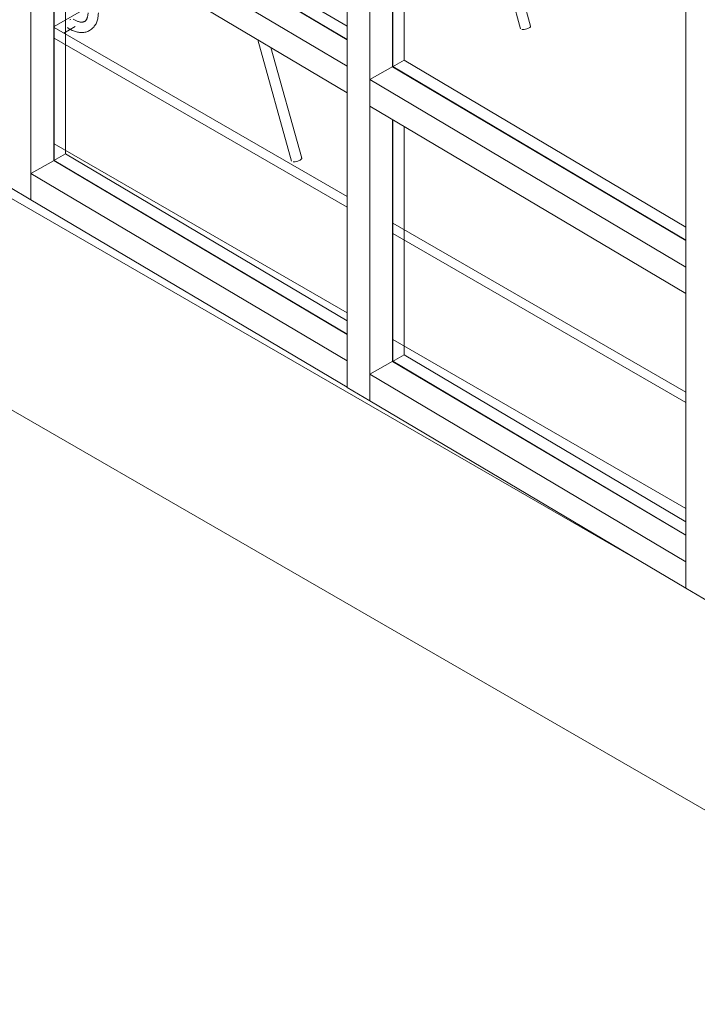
# Model space of a CAD drawing. Header units: metres. Extents: x -33 to 126, y -29 to 31.
# Tile 282 of 656: x 51.48 to 52.53, y -6.06 to -4.54. Entities that reach past the tile are written whole.
import ezdxf

# ---------------------------------------------------------------- set-up
doc = ezdxf.new("R2010")
doc.units = ezdxf.units.M
for name, color, linetype, lineweight in [('A-DETL-THIN', 151, 'Continuous', 18), ('A-GLAZ-CURT', 52, 'Continuous', 18), ('A-GLAZ-CWMG', 51, 'Continuous', 18), ('A-WALL', 113, 'Continuous', 18), ('I-FURN', 30, 'Continuous', 18)]:
    doc.layers.add(name, color=color, linetype=linetype, lineweight=lineweight)

# ---------------------------------------------------------------- blocks, each defined once
blk = doc.blocks.new('Montante retangular - 50 x 150 mm-965673-PERSPECTIVA GERAL')
at = {"layer": 'A-GLAZ-CWMG', "lineweight": 9}
for p, q in [((-24.44, -4.1573), (-24.4042, -4.1372)), ((-23.9519, -4.4056), (-24.4042, -4.1372)), ((-24.44, -4.1982), (-24.44, -4.1573)), ((-23.9519, -4.447), (-24.44, -4.1573)), ((-24.44, -4.1982), (-23.9519, -4.4878)), ((-23.9519, -4.447), (-23.9519, -4.4878))]:
    blk.add_line(p, q, dxfattribs=at)
blk = doc.blocks.new('Montante retangular - 50 x 150 mm-966039-PERSPECTIVA GERAL')
at = {"layer": 'A-GLAZ-CWMG', "lineweight": 9}
for p, q in [((-24.4749, -3.7018), (-24.4749, -4.1775)), ((-24.44, -4.1982), (-24.44, -3.7225)), ((-24.4042, -3.7642), (-24.4042, -4.1376)), ((-24.44, -4.1982), (-24.4749, -4.1775))]:
    blk.add_line(p, q, dxfattribs=at)
blk = doc.blocks.new('Painel do sistema - Envidraçado-966042-PERSPECTIVA GERAL')
at = {"layer": 'A-GLAZ-CURT', "lineweight": 9}
for p, q in [((-22.8355, -4.6951), (-22.8355, -5.0685)), ((-22.8176, -5.0584), (-22.8176, -4.7057)), ((-22.8355, -5.0685), (-22.8176, -5.0584)), ((-22.3829, -5.3164), (-22.8176, -5.0584)), ((-22.8355, -5.0685), (-22.3829, -5.3371))]:
    blk.add_line(p, q, dxfattribs=at)
blk = doc.blocks.new('Painel do sistema - Envidraçado-966016-PERSPECTIVA GERAL')
at = {"layer": 'A-GLAZ-CURT', "lineweight": 9}
for p, q in [((-24.4045, -3.2883), (-24.4045, -3.6822)), ((-24.3866, -3.6721), (-24.3866, -3.299)), ((-24.4045, -3.6822), (-24.3866, -3.6721)), ((-23.9519, -3.9301), (-24.3866, -3.6721)), ((-24.4045, -3.6822), (-23.9519, -3.9508))]:
    blk.add_line(p, q, dxfattribs=at)
blk = doc.blocks.new('Montante retangular - 50 x 150 mm-965884-PERSPECTIVA GERAL')
at = {"layer": 'A-GLAZ-CWMG', "lineweight": 9}
for p, q in [((-24.44, -3.2264), (-24.4042, -3.2063)), ((-24.4042, -3.2063), (-23.9519, -3.4747)), ((-24.44, -3.2673), (-24.44, -3.2264)), ((-23.9519, -3.5161), (-24.44, -3.2264)), ((-24.44, -3.2673), (-23.9519, -3.5569)), ((-23.9519, -3.5161), (-23.9519, -3.5569))]:
    blk.add_line(p, q, dxfattribs=at)
blk = doc.blocks.new('Montante retangular - 50 x 150 mm-966040-PERSPECTIVA GERAL')
at = {"layer": 'A-GLAZ-CWMG', "lineweight": 9}
for p, q in [((-24.4749, -3.2262), (-24.4749, -3.7018)), ((-24.44, -3.7225), (-24.44, -3.2469)), ((-24.4042, -3.2885), (-24.4042, -3.6824))]:
    blk.add_line(p, q, dxfattribs=at)
blk = doc.blocks.new('mesa 2 lugares moderna1 - mesa 4 lugares moderna 2-V581-PERSPECTIVA GERAL')
at = {"layer": 'I-FURN', "lineweight": 9}
for p, q in [((-22.7108, -4.2934), (-22.6379, -4.5547)), ((-22.6225, -4.5504), (-22.6909, -4.3052))]:
    blk.add_line(p, q, dxfattribs=at)
for points in [[(-22.6249, -4.5533, 0), (-22.6266, -4.5541, 0), (-22.6284, -4.5548, 0), (-22.6305, -4.5554, 0), (-22.6325, -4.5558, 0), (-22.6343, -4.5559, 0), (-22.6359, -4.5559, 0)], [(-22.6227, -4.5501, 0), (-22.6225, -4.5508, 0), (-22.6228, -4.5516, 0), (-22.6236, -4.5524, 0), (-22.6249, -4.5533, 0)]]:
    blk.add_polyline3d(points, dxfattribs=at)
blk = doc.blocks.new('mesa 2 lugares moderna1 - mesa 4 lugares moderna 2-V582-PERSPECTIVA GERAL')
at = {"layer": 'I-FURN', "lineweight": 9}
for p, q in [((-23.3054, -4.5209), (-23.3582, -4.5513)), ((-23.3342, -4.541), (-23.3327, -4.54)), ((-23.3434, -4.5613), (-23.3258, -4.5511)), ((-23.0437, -4.5715), (-22.9915, -4.7589)), ((-22.976, -4.7546), (-23.0238, -4.5833))]:
    blk.add_line(p, q, dxfattribs=at)
for points in [[(-23.3114, -4.5434, 0), (-23.3109, -4.5431, 0), (-23.3105, -4.5428, 0), (-23.3101, -4.5425, 0), (-23.3097, -4.5421, 0), (-23.3093, -4.5417, 0), (-23.309, -4.5412, 0), (-23.3086, -4.5407, 0), (-23.3082, -4.5401, 0), (-23.3079, -4.5395, 0), (-23.3076, -4.5388, 0), (-23.3073, -4.538, 0), (-23.307, -4.5372, 0), (-23.3067, -4.5364, 0), (-23.3065, -4.5355, 0), (-23.3063, -4.5345, 0), (-23.3061, -4.5335, 0), (-23.306, -4.5324, 0), (-23.3059, -4.5312, 0), (-23.3059, -4.5301, 0), (-23.3059, -4.5297, 0)], [(-23.3034, -4.5572, 0), (-23.302, -4.5564, 0), (-23.3007, -4.5554, 0), (-23.2995, -4.5544, 0), (-23.2983, -4.5533, 0), (-23.2972, -4.5521, 0), (-23.2962, -4.5508, 0), (-23.2953, -4.5495, 0), (-23.2944, -4.5481, 0), (-23.2936, -4.5467, 0), (-23.2929, -4.5452, 0), (-23.2923, -4.5437, 0), (-23.2918, -4.5422, 0), (-23.2913, -4.5406, 0), (-23.2909, -4.539, 0), (-23.2906, -4.5373, 0), (-23.2903, -4.5356, 0), (-23.2901, -4.5339, 0), (-23.29, -4.5322, 0), (-23.2899, -4.5304, 0), (-23.2899, -4.5299, 0)], [(-23.3114, -4.5434, 0), (-23.3118, -4.5436, 0), (-23.3123, -4.5438, 0), (-23.3128, -4.544, 0), (-23.3133, -4.5441, 0), (-23.3139, -4.5443, 0), (-23.3145, -4.5444, 0), (-23.3151, -4.5444, 0), (-23.3158, -4.5444, 0), (-23.3165, -4.5444, 0), (-23.3172, -4.5444, 0), (-23.318, -4.5443, 0), (-23.3189, -4.5441, 0), (-23.3198, -4.5439, 0), (-23.3207, -4.5436, 0), (-23.3216, -4.5433, 0), (-23.3226, -4.5429, 0), (-23.3236, -4.5425, 0), (-23.3246, -4.542, 0), (-23.3256, -4.5415, 0), (-23.3267, -4.5409, 0), (-23.3277, -4.5402, 0), (-23.3287, -4.5396, 0)], [(-23.3034, -4.5572, 0), (-23.3048, -4.558, 0), (-23.3063, -4.5586, 0), (-23.3078, -4.5592, 0), (-23.3093, -4.5596, 0), (-23.3109, -4.56, 0), (-23.3125, -4.5602, 0), (-23.3141, -4.5604, 0), (-23.3157, -4.5604, 0), (-23.3174, -4.5604, 0), (-23.319, -4.5603, 0), (-23.3206, -4.56, 0), (-23.3222, -4.5597, 0), (-23.3238, -4.5594, 0), (-23.3254, -4.5589, 0), (-23.327, -4.5584, 0), (-23.3286, -4.5577, 0), (-23.3302, -4.5571, 0), (-23.3318, -4.5563, 0), (-23.3333, -4.5555, 0), (-23.3349, -4.5546, 0), (-23.3364, -4.5537, 0), (-23.3377, -4.5528, 0)], [(-22.9785, -4.7574, 0), (-22.9801, -4.7582, 0), (-22.982, -4.759, 0), (-22.984, -4.7595, 0), (-22.986, -4.7599, 0), (-22.9878, -4.7601, 0), (-22.9894, -4.76, 0)], [(-22.9762, -4.7542, 0), (-22.976, -4.7549, 0), (-22.9763, -4.7557, 0), (-22.9772, -4.7566, 0), (-22.9785, -4.7574, 0)]]:
    blk.add_polyline3d(points, dxfattribs=at)

msp = doc.modelspace()

# ---------------------------------------------------------------- linework, layer by layer
at = {"layer": 'A-DETL-THIN', "lineweight": 9}
msp.add_line((49.8787, -4.2246), (53.0607, -6.0617), dxfattribs=at)
at = {"layer": 'A-WALL', "lineweight": 9}
for p, q in [((52.4534, -5.3845), (49.8787, -3.898)), ((49.8787, -4.2246), (53.0607, -6.0617)), ((51.5361, -4.5528), (51.9883, -4.8139)), ((51.9883, -4.8303), (51.5361, -4.5691)), ((51.5361, -4.7324), (51.9883, -4.9936)), ((52.0591, -4.8548), (52.5113, -5.1159)), ((52.5113, -5.1322), (52.0591, -4.8711)), ((52.0591, -5.0344), (52.5113, -5.2955))]:
    msp.add_line(p, q, dxfattribs=at)

# ---------------------------------------------------------------- block references
at = {"layer": 'A-GLAZ-CURT', "lineweight": 9}
for name, p in [('Painel do sistema - Envidraçado-966016-PERSPECTIVA GERAL', (75.9402, -0.6207)), ('Painel do sistema - Envidraçado-966016-PERSPECTIVA GERAL', (76.4632, -0.9311)), ('Painel do sistema - Envidraçado-966042-PERSPECTIVA GERAL', (74.3712, 0.3104)), ('Painel do sistema - Envidraçado-966042-PERSPECTIVA GERAL', (74.8942, 0))]:
    msp.add_blockref(name, p, dxfattribs=at)
at = {"layer": 'A-GLAZ-CWMG', "lineweight": 9}
for name, p in [('Montante retangular - 50 x 150 mm-966040-PERSPECTIVA GERAL', (76.4632, -0.9311)), ('Montante retangular - 50 x 150 mm-965884-PERSPECTIVA GERAL', (75.9402, -1.0964)), ('Montante retangular - 50 x 150 mm-966039-PERSPECTIVA GERAL', (75.9402, -0.6207)), ('Montante retangular - 50 x 150 mm-966040-PERSPECTIVA GERAL', (76.9862, -1.2414)), ('Montante retangular - 50 x 150 mm-965884-PERSPECTIVA GERAL', (76.4632, -1.4067)), ('Montante retangular - 50 x 150 mm-966039-PERSPECTIVA GERAL', (76.4632, -0.9311)), ('Montante retangular - 50 x 150 mm-965673-PERSPECTIVA GERAL', (75.9402, -0.6207)), ('Montante retangular - 50 x 150 mm-966039-PERSPECTIVA GERAL', (76.9862, -1.2414)), ('Montante retangular - 50 x 150 mm-965673-PERSPECTIVA GERAL', (76.4632, -0.9311))]:
    msp.add_blockref(name, p, dxfattribs=at)
at = {"layer": 'I-FURN', "lineweight": 9}
for name in ['mesa 2 lugares moderna1 - mesa 4 lugares moderna 2-V581-PERSPECTIVA GERAL', 'mesa 2 lugares moderna1 - mesa 4 lugares moderna 2-V582-PERSPECTIVA GERAL']:
    msp.add_blockref(name, (74.8942, 0), dxfattribs=at)

doc.saveas('drawing.dxf')
